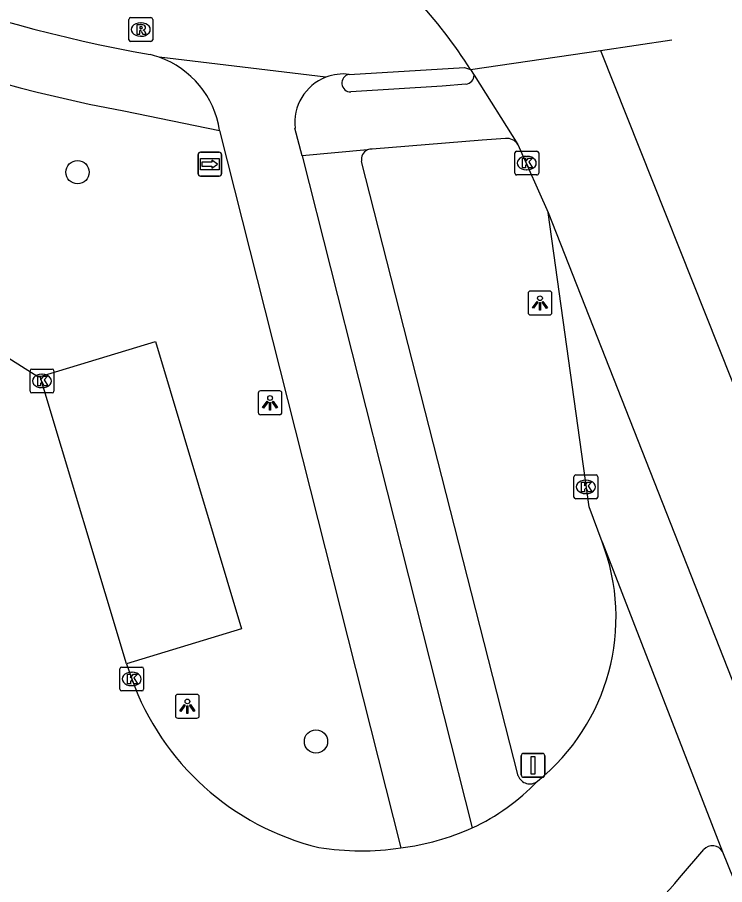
# Model space of a CAD drawing. Extents: x 162157 to 163165, y 378998 to 380775.
# Drawn here: x 162658.92 to 162688.6, y 380704.69 to 380741.09 of the extents above; entities that cross this region are included whole.
import ezdxf

# ---------------------------------------------------------------- set-up
doc = ezdxf.new("R2010")
doc.units = 0
for name, color, linetype in [('IMGEO_Boom', 7, 'Continuous'), ('IMGEO_Fietspad_gesloten', 7, 'Continuous'), ('IMGEO_Kolk', 7, 'Continuous'), ('IMGEO_Lichtpunt', 7, 'Continuous'), ('IMGEO_Rijbaan_lokaal_gesloten', 7, 'Continuous'), ('IMGEO_Rijbaan_lokaal_open', 7, 'Continuous'), ('IMGEO_Rijbaan_regionaal_gesloten', 7, 'Continuous'), ('IMGEO_Rioolput', 7, 'Continuous'), ('IMGEO_Verkeersbordpaal', 7, 'Continuous'), ('IMGEO_Voetpad_open', 7, 'Continuous'), ('IMGEO_Wegwijzer', 7, 'Continuous')]:
    doc.layers.add(name, color=color, linetype=linetype)

msp = doc.modelspace()

# ---------------------------------------------------------------- linework, layer by layer
at = {"layer": 'IMGEO_Boom'}
for centre in [(162661.448, 380734.588), (162671.453, 380710.701)]:
    msp.add_circle(centre, 0.489, dxfattribs=at)
at = {"layer": 'IMGEO_Fietspad_gesloten'}
for points in [[(162671.87, 380738.575), (162664.868, 380739.413)], [(162672.841, 380738.695), (162677.685, 380738.978), (162677.943, 380738.892)], [(162670.866, 380735.273), (162670.572, 380736.435)], [(162667.41, 380736.346), (162675.015, 380706.233)], [(162670.866, 380735.273), (162678.009, 380707.071)]]:
    msp.add_lwpolyline(points, dxfattribs=at)
for centre, radius, start, end in [((162675.674, 380802.177), 63.642, 239.31606, 259.88001), ((162663.625, 380735.921), 3.706, 70.413, 76.4955), ((162663.575, 380735.754), 3.881, 8.7731, 70.5323), ((162672.599, 380736.668), 2.042, 83.1815, 110.9087), ((162672.599, 380736.669), 2.04, 110.923, 186.5999)]:
    msp.add_arc(centre, radius, start, end, dxfattribs=at)
at = {"layer": 'IMGEO_Kolk'}
for p, q in [((162679.797, 380734.546), (162679.797, 380735.398)), ((162679.872, 380735.472), (162680.724, 380735.472)), ((162680.798, 380735.398), (162680.798, 380734.546)), ((162680.285, 380735.252), (162680.31, 380735.252)), ((162680.308, 380734.692), (162680.283, 380734.692)), ((162680.724, 380734.472), (162679.872, 380734.472)), ((162659.454, 380725.403), (162659.454, 380726.255)), ((162659.529, 380726.329), (162660.381, 380726.329)), ((162660.455, 380726.255), (162660.455, 380725.403)), ((162659.942, 380726.109), (162659.967, 380726.109)), ((162659.965, 380725.549), (162659.94, 380725.549)), ((162660.381, 380725.329), (162659.529, 380725.329)), ((162682.353, 380721.883), (162683.205, 380721.883)), ((162682.278, 380720.957), (162682.278, 380721.809)), ((162682.766, 380721.663), (162682.791, 380721.663)), ((162683.279, 380721.809), (162683.279, 380720.957)), ((162683.205, 380720.883), (162682.353, 380720.883)), ((162682.789, 380721.103), (162682.764, 380721.103)), ((162663.22, 380712.898), (162663.22, 380713.75)), ((162663.295, 380713.824), (162664.147, 380713.824)), ((162663.708, 380713.604), (162663.733, 380713.604)), ((162664.221, 380713.75), (162664.221, 380712.898)), ((162664.147, 380712.824), (162663.295, 380712.824)), ((162663.731, 380713.044), (162663.706, 380713.044))]:
    msp.add_line(p, q, dxfattribs=at)
for points in [[(162679.797, 380734.546), (162679.797, 380735.398)], [(162679.872, 380735.472), (162680.724, 380735.472)], [(162680.798, 380735.398), (162680.798, 380734.546)], [(162680.118, 380735.172), (162680.241, 380735.172), (162680.241, 380735.021), (162680.371, 380735.172), (162680.535, 380735.172), (162680.389, 380735.021), (162680.542, 380734.772), (162680.39, 380734.772), (162680.305, 380734.936), (162680.241, 380734.869), (162680.241, 380734.772), (162680.118, 380734.772), (162680.118, 380735.172)], [(162680.724, 380734.472), (162679.872, 380734.472)], [(162659.454, 380725.403), (162659.454, 380726.255)], [(162659.529, 380726.329), (162660.381, 380726.329)], [(162660.455, 380726.255), (162660.455, 380725.403)], [(162659.775, 380726.029), (162659.898, 380726.029), (162659.898, 380725.878), (162660.028, 380726.029), (162660.192, 380726.029), (162660.046, 380725.878), (162660.199, 380725.629), (162660.047, 380725.629), (162659.962, 380725.793), (162659.898, 380725.726), (162659.898, 380725.629), (162659.775, 380725.629), (162659.775, 380726.029)], [(162660.381, 380725.329), (162659.529, 380725.329)], [(162682.353, 380721.883), (162683.205, 380721.883)], [(162682.278, 380720.957), (162682.278, 380721.809)], [(162682.599, 380721.583), (162682.722, 380721.583), (162682.722, 380721.432), (162682.852, 380721.583), (162683.016, 380721.583), (162682.87, 380721.432), (162683.023, 380721.183), (162682.871, 380721.183), (162682.786, 380721.347), (162682.722, 380721.28), (162682.722, 380721.183), (162682.599, 380721.183), (162682.599, 380721.583)], [(162683.279, 380721.809), (162683.279, 380720.957)], [(162683.205, 380720.883), (162682.353, 380720.883)], [(162663.22, 380712.898), (162663.22, 380713.75)], [(162663.295, 380713.824), (162664.147, 380713.824)], [(162663.541, 380713.524), (162663.664, 380713.524), (162663.664, 380713.373), (162663.794, 380713.524), (162663.958, 380713.524), (162663.812, 380713.373), (162663.965, 380713.124), (162663.813, 380713.124), (162663.728, 380713.288), (162663.664, 380713.221), (162663.664, 380713.124), (162663.541, 380713.124), (162663.541, 380713.524)], [(162664.221, 380713.75), (162664.221, 380712.898)], [(162664.147, 380712.824), (162663.295, 380712.824)]]:
    msp.add_lwpolyline(points, dxfattribs=at)
for centre, start, end in [((162679.874, 380735.396), 91.552, 178.448), ((162679.874, 380735.396), 91.552, 178.448), ((162680.722, 380735.396), 1.552, 88.448), ((162680.722, 380735.396), 1.552, 88.448), ((162679.874, 380734.548), 181.552, 268.448), ((162679.874, 380734.548), 181.552, 268.448), ((162680.722, 380734.548), 271.552, 358.448), ((162680.722, 380734.548), 271.552, 358.448), ((162659.531, 380726.253), 91.552, 178.448), ((162659.531, 380726.253), 91.552, 178.448), ((162660.379, 380726.253), 1.552, 88.448), ((162660.379, 380726.253), 1.552, 88.448), ((162659.531, 380725.405), 181.552, 268.448), ((162659.531, 380725.405), 181.552, 268.448), ((162660.379, 380725.405), 271.552, 358.448), ((162660.379, 380725.405), 271.552, 358.448), ((162682.355, 380721.807), 91.552, 178.448), ((162682.355, 380721.807), 91.552, 178.448), ((162683.203, 380721.807), 1.552, 88.448), ((162683.203, 380721.807), 1.552, 88.448), ((162682.355, 380720.959), 181.552, 268.448), ((162682.355, 380720.959), 181.552, 268.448), ((162683.203, 380720.959), 271.552, 358.448), ((162683.203, 380720.959), 271.552, 358.448), ((162663.297, 380713.748), 91.552, 178.448), ((162663.297, 380713.748), 91.552, 178.448), ((162664.145, 380713.748), 1.552, 88.448), ((162664.145, 380713.748), 1.552, 88.448), ((162663.297, 380712.9), 181.552, 268.448), ((162663.297, 380712.9), 181.552, 268.448), ((162664.145, 380712.9), 271.552, 358.448), ((162664.145, 380712.9), 271.552, 358.448)]:
    msp.add_arc(centre, 0.0765, start, end, dxfattribs=at)
for centre, major_axis, ratio, start_param, end_param in [((162680.284, 380734.972), (-0.387, 0.002), 0.722429, 4.712389, 7.853982), ((162680.309, 380734.972), (-0.39, 0.002), 0.717154, 1.570796, 4.712389), ((162659.941, 380725.829), (-0.387, 0.002), 0.722429, 4.712389, 7.853982), ((162659.966, 380725.829), (-0.39, 0.002), 0.717154, 1.570796, 4.712389), ((162682.765, 380721.383), (-0.387, 0.002), 0.722429, 4.712389, 7.853982), ((162682.79, 380721.383), (-0.39, 0.002), 0.717154, 1.570796, 4.712389), ((162663.707, 380713.324), (-0.387, 0.002), 0.722429, 4.712389, 7.853982), ((162663.732, 380713.324), (-0.39, 0.002), 0.717154, 1.570796, 4.712389)]:
    msp.add_ellipse(centre, major_axis=major_axis, ratio=ratio, start_param=start_param, end_param=end_param, dxfattribs=at)
at = {"layer": 'IMGEO_Lichtpunt'}
for p, q in [((162680.354, 380729.503), (162680.354, 380728.696)), ((162680.354, 380729.503), (162680.354, 380728.696)), ((162681.256, 380729.598), (162680.448, 380729.598)), ((162681.256, 380729.598), (162680.448, 380729.598)), ((162681.35, 380728.696), (162681.35, 380729.503)), ((162681.35, 380728.696), (162681.35, 380729.503)), ((162680.448, 380728.602), (162681.256, 380728.602)), ((162680.448, 380728.602), (162681.256, 380728.602)), ((162669.027, 380725.316), (162669.027, 380724.509)), ((162669.027, 380725.316), (162669.027, 380724.509)), ((162669.929, 380725.411), (162669.121, 380725.411)), ((162669.929, 380725.411), (162669.121, 380725.411)), ((162670.023, 380724.509), (162670.023, 380725.316)), ((162670.023, 380724.509), (162670.023, 380725.316)), ((162669.121, 380724.415), (162669.929, 380724.415)), ((162669.121, 380724.415), (162669.929, 380724.415)), ((162665.557, 380712.584), (162665.557, 380711.777)), ((162665.557, 380712.584), (162665.557, 380711.777)), ((162666.459, 380712.679), (162665.651, 380712.679)), ((162666.459, 380712.679), (162665.651, 380712.679)), ((162666.553, 380711.777), (162666.553, 380712.584)), ((162666.553, 380711.777), (162666.553, 380712.584)), ((162665.651, 380711.683), (162666.459, 380711.683)), ((162665.651, 380711.683), (162666.459, 380711.683))]:
    msp.add_line(p, q, dxfattribs=at)
for points in [[(162680.728, 380729.167), (162680.767, 380729.139), (162680.579, 380728.877), (162680.541, 380728.904), (162680.728, 380729.167)], [(162680.94, 380729.139), (162680.978, 380729.166), (162681.165, 380728.904), (162681.126, 380728.876), (162680.94, 380729.139)], [(162680.83, 380729.119), (162680.877, 380729.119), (162680.877, 380728.797), (162680.83, 380728.797), (162680.83, 380729.119)], [(162669.401, 380724.98), (162669.44, 380724.952), (162669.252, 380724.69), (162669.214, 380724.717), (162669.401, 380724.98)], [(162669.503, 380724.932), (162669.55, 380724.932), (162669.55, 380724.61), (162669.503, 380724.61), (162669.503, 380724.932)], [(162669.613, 380724.952), (162669.651, 380724.979), (162669.838, 380724.717), (162669.799, 380724.689), (162669.613, 380724.952)], [(162665.931, 380712.248), (162665.97, 380712.22), (162665.782, 380711.958), (162665.744, 380711.985), (162665.931, 380712.248)], [(162666.033, 380712.2), (162666.08, 380712.2), (162666.08, 380711.878), (162666.033, 380711.878), (162666.033, 380712.2)], [(162666.143, 380712.22), (162666.181, 380712.247), (162666.368, 380711.985), (162666.329, 380711.957), (162666.143, 380712.22)]]:
    msp.add_lwpolyline(points, dxfattribs=at)
for centre in [(162680.853, 380729.301), (162669.526, 380725.114), (162666.056, 380712.382)]:
    msp.add_circle(centre, 0.0994, dxfattribs=at)
for centre, start, end in [((162680.448, 380729.503), 90, 180), ((162680.448, 380729.503), 90, 180), ((162681.256, 380729.503), 0, 90), ((162681.256, 380729.503), 0, 90), ((162680.448, 380728.696), 180, 270), ((162680.448, 380728.696), 180, 270), ((162681.256, 380728.696), 270, 0), ((162681.256, 380728.696), 270, 360), ((162669.121, 380725.316), 90, 180), ((162669.121, 380725.316), 90, 180), ((162669.929, 380725.316), 0, 90), ((162669.929, 380725.316), 0, 90), ((162669.121, 380724.509), 180, 270), ((162669.121, 380724.509), 180, 270), ((162669.929, 380724.509), 270, 0), ((162669.929, 380724.509), 270, 360), ((162665.651, 380712.584), 90, 180), ((162665.651, 380712.584), 90, 180), ((162666.459, 380712.584), 0, 90), ((162666.459, 380712.584), 0, 90), ((162665.651, 380711.777), 180, 270), ((162665.651, 380711.777), 180, 270), ((162666.459, 380711.777), 270, 0), ((162666.459, 380711.777), 270, 360)]:
    msp.add_arc(centre, 0.0946, start, end, dxfattribs=at)
at = {"layer": 'IMGEO_Rijbaan_lokaal_gesloten'}
for points in [[(162683.457, 380719.085), (162682.912, 380720.545), (162681.192, 380732.897)], [(162683.457, 380719.085), (162688.513, 380706.077)], [(162688.513, 380706.077), (162689.192, 380704.374), (162689.9, 380702.486), (162694.97, 380689.324)]]:
    msp.add_lwpolyline(points, dxfattribs=at)
at = {"layer": 'IMGEO_Rijbaan_lokaal_open'}
for points in [[(162648.398, 380734.578), (162652.967, 380731.747), (162652.322, 380730.726), (162653.292, 380730.113), (162659.778, 380726.018), (162659.873, 380726.023)], [(162663.508, 380713.959), (162659.873, 380726.023)], [(162663.508, 380713.959), (162663.721, 380713.324)], [(162686.707, 380704.979), (162687.727, 380706.166)]]:
    msp.add_lwpolyline(points, dxfattribs=at)
for centre, radius, start, end in [((162675.212, 380715.917), 8.832, 308.7936, 21.0195), ((162674.226, 380717.091), 11.16, 199.729, 256.2466), ((162674.147, 380715.349), 9.135, 295.0125, 316.2567), ((162673.702, 380716.693), 10.542, 277.1567, 294.1165), ((162673.353, 380717.569), 11.457, 261.0607, 278.34), ((162688.089, 380705.851), 0.48, 28.1106, 138.969), ((162674.259, 380715.443), 16.262, 302.4358, 319.9491)]:
    msp.add_arc(centre, radius, start, end, dxfattribs=at)
at = {"layer": 'IMGEO_Rijbaan_regionaal_gesloten'}
for points in [[(162683.399, 380739.699), (162686.383, 380740.14)], [(162677.943, 380738.892), (162683.399, 380739.699)], [(162683.399, 380739.699), (162691.086, 380720.33), (162695.157, 380708.957), (162706.161, 380680.305), (162730.731, 380611.086), (162744.147, 380567.957), (162763.14, 380500.096), (162770.898, 380471.579), (162776.289, 380450.017), (162815.722, 380304.13), (162827.681, 380257.645), (162833.19, 380237.778)], [(162677.943, 380738.892), (162678.086, 380738.66)], [(162678.086, 380738.66), (162679.925, 380735.754)], [(162679.925, 380735.754), (162681.192, 380732.897)], [(162681.192, 380732.897), (162691.277, 380707.269), (162703.79, 380674.622)]]:
    msp.add_lwpolyline(points, dxfattribs=at)
msp.add_arc((162659.581, 380727.18), 21.78, 32.5322, 42.4979, dxfattribs=at)
at = {"layer": 'IMGEO_Rioolput'}
for p, q in [((162663.599, 380740.149), (162663.599, 380741.001)), ((162663.674, 380741.075), (162664.526, 380741.075)), ((162664.087, 380740.855), (162664.112, 380740.855)), ((162664.6, 380741.001), (162664.6, 380740.149)), ((162664.526, 380740.075), (162663.674, 380740.075)), ((162664.11, 380740.295), (162664.085, 380740.295))]:
    msp.add_line(p, q, dxfattribs=at)
for points in [[(162663.599, 380740.149), (162663.599, 380741.001)], [(162663.674, 380741.075), (162664.526, 380741.075)], [(162664.188, 380740.773), (162663.936, 380740.775), (162663.936, 380740.375)], [(162664.6, 380741.001), (162664.6, 380740.149)], [(162663.936, 380740.375), (162664.06, 380740.375), (162664.06, 380740.537), (162664.071, 380740.537)], [(162664.114, 380740.694), (162664.06, 380740.694), (162664.06, 380740.613)], [(162664.06, 380740.613), (162664.112, 380740.613)], [(162664.118, 380740.508), (162664.189, 380740.375), (162664.329, 380740.375), (162664.264, 380740.501)], [(162664.526, 380740.075), (162663.674, 380740.075)]]:
    msp.add_lwpolyline(points, dxfattribs=at)
for centre, radius, start, end in [((162663.676, 380740.999), 0.0765, 91.552, 178.448), ((162663.676, 380740.999), 0.0765, 91.552, 178.448), ((162664.187, 380740.663), 0.109, 350.3612, 89.416), ((162664.524, 380740.999), 0.0765, 1.552, 88.448), ((162664.524, 380740.999), 0.0765, 1.552, 88.448), ((162664.07, 380740.484), 0.0533, 26.0293, 88.6989), ((162664.096, 380740.802), 0.19, 274.7715, 282.9687), ((162664.12, 380740.598), 0.0964, 77.0061, 93.1865), ((162664.134, 380740.655), 0.0378, 276.6634, 79.6772), ((162664.185, 380740.663), 0.112, 277.5842, 350.9817), ((162664.169, 380740.448), 0.108, 29.5134, 73.7905), ((162663.676, 380740.151), 0.0765, 181.552, 268.448), ((162663.676, 380740.151), 0.0765, 181.552, 268.448), ((162664.524, 380740.151), 0.0765, 271.552, 358.448), ((162664.524, 380740.151), 0.0765, 271.552, 358.448)]:
    msp.add_arc(centre, radius, start, end, dxfattribs=at)
for centre, major_axis, ratio, start_param, end_param in [((162664.086, 380740.575), (-0.387, 0.002), 0.722429, 4.712389, 7.853982), ((162664.111, 380740.575), (-0.39, 0.002), 0.717154, 1.570796, 4.712389)]:
    msp.add_ellipse(centre, major_axis=major_axis, ratio=ratio, start_param=start_param, end_param=end_param, dxfattribs=at)
at = {"layer": 'IMGEO_Verkeersbordpaal'}
for p, q in [((162680.067, 380709.298), (162680.067, 380710.098)), ((162680.067, 380710.098), (162680.067, 380709.298)), ((162680.167, 380710.198), (162680.957, 380710.198)), ((162680.957, 380710.198), (162680.167, 380710.198)), ((162681.057, 380710.098), (162681.057, 380709.298)), ((162681.057, 380709.298), (162681.057, 380710.098)), ((162680.957, 380709.198), (162680.167, 380709.198)), ((162680.167, 380709.198), (162680.957, 380709.198))]:
    msp.add_line(p, q, dxfattribs=at)
msp.add_lwpolyline([(162680.487, 380710.073), (162680.637, 380710.073), (162680.637, 380709.323), (162680.487, 380709.323), (162680.487, 380710.073)], dxfattribs=at)
for centre, start, end in [((162680.167, 380710.098), 90, 180), ((162680.167, 380710.098), 90, 180), ((162680.957, 380710.098), 0, 90), ((162680.957, 380710.098), 360, 90), ((162680.167, 380709.298), 180, 270), ((162680.167, 380709.298), 180, 270), ((162680.957, 380709.298), 270, 0), ((162680.957, 380709.298), 270, 0)]:
    msp.add_arc(centre, 0.1, start, end, dxfattribs=at)
at = {"layer": 'IMGEO_Voetpad_open'}
for points in [[(162677.748, 380738.28), (162676.747, 380738.193), (162672.919, 380737.956)], [(162663.387, 380737.159), (162667.41, 380736.346)], [(162679.402, 380736.001), (162678.427, 380735.928), (162673.812, 380735.556)], [(162673.613, 380735.522), (162670.866, 380735.273)], [(162679.938, 380709.262), (162673.369, 380735.045)], [(162659.873, 380726.023), (162664.712, 380727.478), (162668.323, 380715.428), (162663.508, 380713.959)]]:
    msp.add_lwpolyline(points, dxfattribs=at)
for centre, radius, start, end in [((162675.754, 380802.646), 66.645, 238.89084, 259.30547), ((162672.914, 380738.329), 0.373, 101.294, 270.7563), ((162677.694, 380738.669), 0.393, 277.9674, 358.7281), ((162679.465, 380735.457), 0.548, 32.8664, 96.5731), ((162673.778, 380735.137), 0.419, 113.2011, 192.6166), ((162673.782, 380735.135), 0.422, 85.8569, 113.5343), ((162680.423, 380709.433), 0.514, 199.3791, 308.9737)]:
    msp.add_arc(centre, radius, start, end, dxfattribs=at)
at = {"layer": 'IMGEO_Wegwijzer'}
for p, q in [((162666.502, 380734.526), (162666.502, 380735.326)), ((162666.502, 380735.326), (162666.502, 380734.526)), ((162666.602, 380735.426), (162667.392, 380735.426)), ((162667.392, 380735.426), (162666.602, 380735.426)), ((162667.492, 380735.326), (162667.492, 380734.526)), ((162667.492, 380734.526), (162667.492, 380735.326)), ((162667.392, 380734.426), (162666.602, 380734.426)), ((162666.602, 380734.426), (162667.392, 380734.426))]:
    msp.add_line(p, q, dxfattribs=at)
for points in [[(162666.603, 380735.158), (162667.391, 380735.158), (162667.391, 380734.694), (162666.603, 380734.694), (162666.603, 380735.158)], [(162666.668, 380735.01), (162666.668, 380734.926), (162666.668, 380734.842), (162667.079, 380734.842), (162667.079, 380734.759), (162667.326, 380734.926), (162667.079, 380735.093), (162667.079, 380735.01), (162666.668, 380735.01)]]:
    msp.add_lwpolyline(points, dxfattribs=at)
for centre, start, end in [((162666.602, 380735.326), 90, 180), ((162666.602, 380735.326), 90, 180), ((162667.392, 380735.326), 0, 90), ((162667.392, 380735.326), 360, 90), ((162666.602, 380734.526), 180, 270), ((162666.602, 380734.526), 180, 270), ((162667.392, 380734.526), 270, 0), ((162667.392, 380734.526), 270, 0)]:
    msp.add_arc(centre, 0.1, start, end, dxfattribs=at)

doc.saveas('drawing.dxf')
